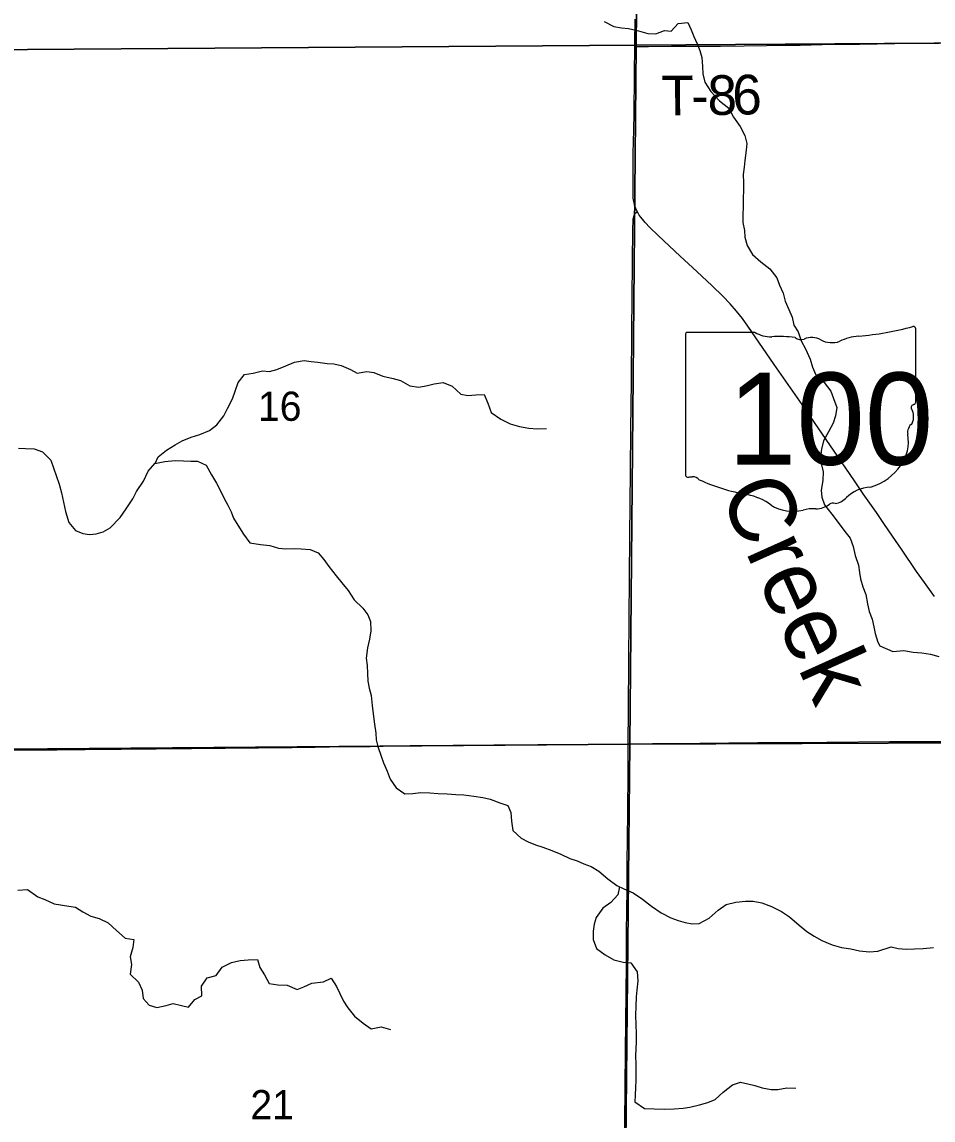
# Model space of a CAD drawing. Extents: x 0 to 34, y 0 to 22.
# Drawn here: x 6.531 to 7.184, y 15.634 to 16.419 of the extents above; entities that cross this region are included whole.
import ezdxf

# ---------------------------------------------------------------- set-up
doc = ezdxf.new("R2010")
doc.units = 0
for name, color, linetype in [('Default', 7, 'Continuous'), ('GM_X_Minor_River', 7, 'Continuous'), ('GM_X_Minor_River_Text', 7, 'Continuous'), ('GM_X_Section', 7, 'Continuous'), ('GM_X_Section_Text', 7, 'Continuous'), ('GM_X_State_Location', 7, 'Continuous'), ('GM_X_State_Route', 7, 'Continuous'), ('GM_X_State_Shield', 7, 'Continuous'), ('GM_X_Township_Road', 7, 'Continuous'), ('GM_X_Township_Road_Text', 7, 'Continuous')]:
    doc.layers.add(name, color=color, linetype=linetype)

msp = doc.modelspace()

# ---------------------------------------------------------------- linework, layer by layer
at = {"layer": 'Default'}
for points in [[(7.05393, 16.19745), (7.05087, 16.20187), (7.04703, 16.20714), (7.04281, 16.21249), (7.03835, 16.21763), (7.03298, 16.22322), (7.02539, 16.23055), (7.01431, 16.24098), (7.00244, 16.25196), (6.98672, 16.26655), (6.98069, 16.27241), (6.9775, 16.27584), (6.97548, 16.27824), (6.97424, 16.27982), (6.97325, 16.28128), (6.97244, 16.28265), (6.97196, 16.28354), (6.97128, 16.28488), (6.97034, 16.28719), (6.96992, 16.28841), (6.96948, 16.29015), (6.96918, 16.29181), (6.96893, 16.2935), (6.96879, 16.29537), (6.96877, 16.29899), (6.96877, 16.30646), (6.96881, 16.31018), (6.96885, 16.31608), (6.96888, 16.32106), (6.9689, 16.32696), (6.96901, 16.33225), (6.96926, 16.34361), (6.96946, 16.35274), (6.96992, 16.38226), (6.97007, 16.40192), (6.97021, 16.4214)], [(7.18462, 16.00827), (7.17729, 16.01838), (7.17174, 16.02627), (7.16086, 16.04217), (7.15456, 16.05142), (7.14825, 16.06063), (7.14298, 16.06834), (7.13359, 16.08187), (7.13133, 16.08514)]]:
    msp.add_lwpolyline(points, dxfattribs=at)
at = {"layer": 'GM_X_Minor_River'}
for points in [[(6.94812, 16.41967), (6.95511, 16.4162), (6.96061, 16.41521), (6.96554, 16.41479), (6.97273, 16.41303), (6.97936, 16.41128), (6.98505, 16.41104), (6.99133, 16.41327), (6.99607, 16.41286), (7.00104, 16.41832), (7.00788, 16.41903), (7.01031, 16.41389), (7.01236, 16.40913), (7.0146, 16.4038), (7.01646, 16.39905), (7.01794, 16.3941), (7.01846, 16.38765), (7.0188, 16.38233), (7.02009, 16.37644), (7.0244, 16.36977), (7.03061, 16.3629), (7.03721, 16.35773), (7.04077, 16.35125), (7.04546, 16.34476), (7.04883, 16.3381), (7.05012, 16.33259), (7.0497, 16.32766), (7.04889, 16.32027), (7.04828, 16.31553), (7.04768, 16.31041), (7.04782, 16.30453), (7.0477, 16.28784), (7.04727, 16.28082), (7.04742, 16.27589), (7.04852, 16.27019), (7.04886, 16.26544), (7.05034, 16.25955), (7.05427, 16.25307)], [(7.05427, 16.25307), (7.06031, 16.2479), (7.06672, 16.24273), (7.0718, 16.23624), (7.07366, 16.23111), (7.07627, 16.2254), (7.07775, 16.21969), (7.08036, 16.21379), (7.08259, 16.20827), (7.08388, 16.20257), (7.08688, 16.19762), (7.08911, 16.19134), (7.0921, 16.18544), (7.09546, 16.1782), (7.09713, 16.1725), (7.09937, 16.16736), (7.10559, 16.16143), (7.11028, 16.15513), (7.11233, 16.15), (7.11456, 16.14353), (7.11357, 16.13747), (7.11201, 16.13235), (7.10874, 16.12612), (7.10509, 16.11969), (7.10372, 16.11382), (7.10272, 16.10624), (7.10474, 16.0975), (7.10469, 16.09124), (7.10331, 16.08442), (7.10385, 16.07948), (7.10589, 16.07397), (7.11097, 16.06729), (7.11567, 16.06137), (7.12036, 16.05488), (7.12412, 16.05011), (7.12636, 16.04402), (7.12783, 16.03775), (7.13024, 16.03071), (7.13077, 16.02559), (7.13169, 16.02084), (7.13336, 16.01532), (7.1354, 16.00981), (7.13668, 16.00316), (7.13778, 15.99746), (7.14002, 15.99213), (7.14111, 15.98662), (7.14203, 15.98187), (7.14407, 15.97559), (7.14552, 15.973)], [(6.62676, 16.10343), (6.62879, 16.10829), (6.6349, 16.11298), (6.641, 16.11673), (6.64595, 16.11973), (6.65242, 16.12234), (6.6587, 16.12419), (6.66555, 16.12698), (6.67089, 16.13112), (6.67587, 16.13753), (6.67837, 16.14282), (6.68203, 16.14982), (6.68397, 16.1553), (6.6861, 16.16155), (6.6907, 16.1672), (6.69677, 16.16811), (6.70362, 16.16976), (6.70855, 16.16935), (6.71368, 16.17064), (6.72015, 16.17343), (6.72643, 16.17604), (6.73346, 16.17713), (6.73839, 16.17652), (6.74312, 16.17592), (6.74976, 16.17511), (6.75469, 16.17469), (6.7598, 16.17371), (6.76642, 16.17081), (6.77134, 16.16812), (6.77818, 16.16939), (6.78329, 16.1686), (6.78972, 16.16608), (6.79711, 16.16432), (6.80241, 16.16295), (6.80903, 16.15911), (6.81547, 16.15811), (6.82155, 16.15939), (6.82649, 16.16049), (6.83276, 16.1614), (6.83919, 16.15888), (6.8456, 16.15314), (6.85053, 16.15215), (6.85622, 16.15268), (6.86229, 16.15282), (6.8649, 16.14654), (6.86713, 16.14008), (6.87412, 16.13509), (6.88092, 16.13182), (6.88755, 16.13006), (6.89418, 16.12887), (6.90025, 16.12826), (6.9067, 16.12859)], [(6.52885, 16.11435), (6.53378, 16.11412), (6.54004, 16.11408), (6.5461, 16.11194), (6.55194, 16.10583), (6.55417, 16.09974), (6.55584, 16.0948), (6.55807, 16.08871), (6.55954, 16.08244), (6.56248, 16.06913), (6.56489, 16.06115), (6.56978, 16.05561), (6.57489, 16.05329), (6.57963, 16.05269), (6.58456, 16.05303), (6.58951, 16.05451), (6.59446, 16.05732), (6.60172, 16.06485), (6.60594, 16.07108), (6.61074, 16.07826), (6.61343, 16.08355), (6.61823, 16.09072), (6.6217, 16.0981), (6.62648, 16.10337), (6.6337, 16.10484), (6.64111, 16.10554), (6.64698, 16.1053), (6.65229, 16.10508), (6.65704, 16.10523), (6.66328, 16.10234), (6.66702, 16.09548), (6.67058, 16.08938)], [(6.67058, 16.08938), (6.67358, 16.08386), (6.67582, 16.07891), (6.67882, 16.07376), (6.68106, 16.069), (6.68273, 16.06425), (6.68592, 16.05929), (6.68986, 16.05281), (6.69437, 16.0467), (6.70214, 16.04551), (6.70877, 16.04489), (6.71502, 16.04294), (6.72014, 16.04234), (6.7264, 16.04267), (6.73114, 16.04244), (6.73759, 16.04183), (6.74345, 16.03951), (6.7474, 16.03473), (6.75097, 16.02977), (6.75623, 16.02309), (6.76037, 16.01813), (6.76489, 16.01259), (6.7692, 16.00592), (6.77523, 15.99999), (6.77899, 15.99522), (6.78085, 15.99046), (6.78118, 15.98363), (6.78, 15.97776), (6.77863, 15.97151), (6.77781, 15.96412), (6.77834, 15.95899), (6.77868, 15.9531), (6.77902, 15.94779), (6.77993, 15.94266), (6.78122, 15.93753), (6.78212, 15.93031), (6.78283, 15.92423), (6.78373, 15.91683), (6.78463, 15.91056), (6.78498, 15.90562), (6.78608, 15.90087), (6.78849, 15.89402), (6.79017, 15.88927), (6.79278, 15.88318), (6.79502, 15.87747), (6.79914, 15.87137), (6.80537, 15.86696), (6.81107, 15.86729), (6.81695, 15.86801), (6.8234, 15.86777), (6.82928, 15.86735), (6.83573, 15.86711), (6.8418, 15.86668), (6.84768, 15.86626), (6.85469, 15.86545), (6.86113, 15.86445), (6.86644, 15.86327), (6.87344, 15.86075), (6.87912, 15.85881), (6.88136, 15.85367), (6.88169, 15.8476), (6.88278, 15.84095), (6.88862, 15.8354), (6.89373, 15.83271), (6.89883, 15.83058), (6.90413, 15.82884), (6.91057, 15.82651), (6.91719, 15.8238), (6.92343, 15.82091), (6.92873, 15.81916), (6.93364, 15.81704), (6.93875, 15.8151), (6.94423, 15.81184), (6.95064, 15.80629), (6.95706, 15.8015), (6.96216, 15.79918), (6.96878, 15.79629), (6.97558, 15.79168), (6.98199, 15.7867), (6.98879, 15.7819), (6.99578, 15.77825), (7.00108, 15.7765), (7.006, 15.77494), (7.01112, 15.77415), (7.01605, 15.7743), (7.02329, 15.77804), (7.02959, 15.78387), (7.03531, 15.78782), (7.04235, 15.78947), (7.04918, 15.79037), (7.05468, 15.79033), (7.06094, 15.78914), (7.06794, 15.78643), (7.07512, 15.78296), (7.08079, 15.77912), (7.08757, 15.773), (7.09323, 15.7686), (7.09833, 15.76533), (7.10381, 15.76207), (7.11118, 15.75897), (7.118, 15.75722)], [(7.14552, 15.973), (7.15474, 15.96901), (7.16269, 15.96967), (7.16933, 15.9685), (7.1754, 15.96791), (7.18166, 15.96693), (7.18753, 15.96539)], [(6.52844, 15.79808), (6.53527, 15.7986), (6.54282, 15.79342), (6.54774, 15.79148), (6.55436, 15.7884), (6.56497, 15.7868), (6.56971, 15.786), (6.575, 15.78255), (6.58067, 15.77947), (6.58654, 15.77791), (6.59316, 15.77482), (6.599, 15.76928), (6.60522, 15.76373), (6.61147, 15.76273), (6.61067, 15.75705), (6.60892, 15.75042), (6.60982, 15.74491), (6.60883, 15.73809), (6.61467, 15.73235), (6.61747, 15.72664), (6.61819, 15.72056), (6.62232, 15.71579), (6.62782, 15.71423), (6.63447, 15.7157), (6.6396, 15.71699), (6.64566, 15.71561), (6.65058, 15.71444), (6.65499, 15.71991), (6.66013, 15.72252), (6.6598, 15.72936), (6.66383, 15.7354), (6.67048, 15.73705), (6.6747, 15.74309), (6.68136, 15.74627), (6.68744, 15.74774), (6.69333, 15.74827), (6.69997, 15.74841), (6.70164, 15.74289), (6.70501, 15.73755), (6.70838, 15.73146), (6.71445, 15.73046), (6.72109, 15.73022), (6.72827, 15.72713), (6.73322, 15.72899), (6.73893, 15.73161), (6.7471, 15.73249), (6.75262, 15.73511), (6.75656, 15.7292), (6.7588, 15.72425), (6.7616, 15.71872), (6.76461, 15.71396), (6.7695, 15.70804), (6.77553, 15.70287), (6.78138, 15.69884), (6.78841, 15.70031), (6.79504, 15.69836)], [(6.959, 15.80061), (6.95796, 15.79485), (6.95279, 15.78938), (6.94707, 15.78525), (6.94247, 15.77865), (6.94092, 15.77373), (6.94012, 15.7688), (6.94027, 15.76273), (6.9425, 15.75645), (6.94892, 15.75185), (6.95496, 15.74839), (6.96159, 15.74663), (6.96728, 15.74621), (6.97179, 15.73972), (6.97212, 15.73327), (6.9715, 15.72663), (6.97109, 15.72189), (6.97066, 15.71488), (6.97042, 15.70862), (6.97075, 15.70159), (6.9709, 15.6959), (6.97104, 15.68964), (6.97081, 15.68452), (6.97059, 15.67959), (6.97073, 15.67332), (6.97087, 15.66687), (6.97065, 15.66213), (6.97061, 15.65701), (6.97038, 15.65132), (6.96997, 15.64658), (6.97695, 15.64178), (6.98397, 15.64173), (6.99099, 15.6413), (6.9982, 15.64162), (7.00466, 15.64214), (7.0094, 15.64286), (7.01625, 15.64452), (7.02233, 15.64618), (7.02747, 15.64842), (7.03339, 15.65369), (7.03988, 15.65876), (7.04558, 15.66081), (7.05089, 15.65963), (7.056, 15.65826), (7.0613, 15.6567), (7.06755, 15.65552), (7.07248, 15.65548), (7.07895, 15.65676), (7.0852, 15.65652)], [(7.118, 15.75722), (7.12463, 15.75622), (7.13089, 15.75484), (7.13809, 15.75403), (7.14401, 15.75448)], [(7.14401, 15.75448), (7.15364, 15.75754), (7.15857, 15.75638), (7.16426, 15.75598), (7.17014, 15.75615), (7.17641, 15.7565), (7.18381, 15.75704)]]:
    msp.add_lwpolyline(points, dxfattribs=at)
at = {"layer": 'GM_X_Section'}
for points in [[(6.97584, 16.9012), (7.47479, 16.90534), (7.46886, 16.40612), (6.9711, 16.40274)], [(6.97584, 16.9012), (6.9711, 16.40274), (6.46804, 16.39936), (6.47069, 16.89897)], [(6.9711, 16.40274), (6.96635, 15.90257), (6.46006, 15.89847), (6.46804, 16.39936)], [(7.46886, 16.40612), (7.45989, 15.90447), (6.96635, 15.90257), (6.9711, 16.40274)], [(6.46006, 15.89847), (6.96635, 15.90257), (6.9614, 15.40185), (6.45513, 15.40021)], [(6.96635, 15.90257), (7.45989, 15.90447), (7.46474, 15.40235), (6.9614, 15.40185)]]:
    msp.add_lwpolyline(points, close=True, dxfattribs=at)
at = {"layer": 'GM_X_State_Route'}
for points in [[(6.97525, 16.27853), (6.97424, 16.27982), (6.97325, 16.28128), (6.97244, 16.28265), (6.97196, 16.28354), (6.97128, 16.28488), (6.97077, 16.28603), (6.97034, 16.28719), (6.96992, 16.28841), (6.96948, 16.29015), (6.96918, 16.29181), (6.96893, 16.2935), (6.96879, 16.29537), (6.96877, 16.29899), (6.96877, 16.30646), (6.96881, 16.31018), (6.96885, 16.31608), (6.96888, 16.32106), (6.9689, 16.32696), (6.96901, 16.33225), (6.96926, 16.34361), (6.96946, 16.35274), (6.96992, 16.38226), (6.97007, 16.40192), (6.97008, 16.40384), (6.97021, 16.4214)], [(7.18462, 16.00827), (7.17729, 16.01838), (7.17174, 16.02627), (7.16086, 16.04217), (7.15456, 16.05142), (7.14825, 16.06063), (7.14298, 16.06834), (7.13359, 16.08187), (7.12725, 16.09109), (7.11535, 16.10855), (7.09864, 16.13289), (7.08976, 16.14564), (7.06986, 16.17441), (7.05087, 16.20187), (7.04703, 16.20714), (7.04281, 16.21249), (7.03835, 16.21763), (7.03298, 16.22322), (7.02539, 16.23055), (7.01431, 16.24098), (7.00244, 16.25196), (6.98672, 16.26655), (6.98069, 16.27241), (6.9775, 16.27584), (6.97548, 16.27824), (6.97525, 16.27853)]]:
    msp.add_lwpolyline(points, dxfattribs=at)
at = {"layer": 'GM_X_State_Shield'}
for p, q in [((7.05617, 16.19732), (7.00791, 16.19732)), ((7.17108, 16.14746), (7.17108, 16.1998)), ((7.00629, 16.1956), (7.00629, 16.09554)), ((7.17107, 16.14747), (7.17108, 16.14746))]:
    msp.add_line(p, q, dxfattribs=at)
for centre, major_axis, start_param, end_param in [((7.00818, 16.19581), (0.00191, 0), 1.712693, 3.28349), ((7.06767, 16.20894), (0.01852, 0), 4.042523, 4.731795), ((7.11238, 16.33374), (0.17476, 0), 4.814394, 5.042369), ((7.16926, 16.20002), (0.00183, 0), 6.141152, 7.989035), ((7.07381, 16.14114), (0.06648, 0), 1.404758, 1.657858), ((7.0889, 16.19633), (0.00534, 0), 3.836095, 5.185415), ((7.09674, 16.18476), (0.01111, 0), 0.950623, 2.079405), ((7.11108, 16.20063), (0.01336, 0), 4.081561, 5.145723), ((7.13467, 16.16676), (0.03516, 0), 1.699011, 2.107814), ((7.17066, 16.14361), (0.00284, 0), 1.883978, 3.671073), ((7.1526, 16.137), (0.01704, 0), 5.934695, 6.695948), ((7.16913, 16.14725), (0.00196, 0), 5.05454, 6.418171), ((7.17766, 16.12555), (0.0124, 0), 2.387724, 3.262537), ((7.12217, 16.11889), (0.04371, 0), 5.101752, 6.440018), ((7.0082, 16.09532), (0.00193, 0), 3.00124, 4.508301), ((7.00849, 16.10556), (0.0147, 0), 4.665946, 4.897461), ((7.0115, 16.08977), (0.0053, 0), 0.519207, 1.627899), ((7.07841, 16.17967), (0.1262, 0), 4.195997, 4.488961), ((7.1406, 16.06745), (0.02394, 0), 1.647645, 2.488434), ((7.04078, 16.05059), (0.03949, 0), 0.823519, 1.323587), ((7.11027, 16.08584), (0.01412, 0), 4.937069, 5.64225), ((7.08349, 16.08927), (0.02506, 0), 4.026481, 4.996735), ((7.09797, 16.05467), (0.02059, 0), 1.495662, 1.94098), ((7.0998, 16.08178), (0.01335, 0), 4.691044, 5.507374), ((7.11187, 16.07208), (0.00376, 0), 1.147584, 2.315152)]:
    msp.add_ellipse(centre, major_axis=major_axis, ratio=0.8, start_param=start_param, end_param=end_param, dxfattribs=at)
at = {"layer": 'GM_X_Township_Road'}
for points in [[(6.97007, 16.40192), (6.97985, 16.40192), (6.99633, 16.40207), (7.03146, 16.40222), (7.04824, 16.40247), (7.06439, 16.40265), (7.07496, 16.40273), (7.08832, 16.40291), (7.10417, 16.40324), (7.1309, 16.40364), (7.15608, 16.40393), (7.18779, 16.40432)], [(6.96537, 15.90286), (6.96548, 15.92692), (6.96581, 15.96266), (6.96653, 16.05156), (6.96691, 16.09787), (6.96717, 16.12802), (6.96755, 16.1619), (6.96789, 16.1992), (6.96815, 16.22127), (6.9684, 16.24799), (6.96856, 16.27069), (6.96879, 16.27783), (6.96887, 16.27858), (6.969, 16.27936), (6.96921, 16.28027), (6.96946, 16.28104), (6.9697, 16.28156), (6.96993, 16.28192), (6.97016, 16.28227), (6.97042, 16.28255), (6.97081, 16.28289), (6.97115, 16.28312), (6.97196, 16.28354)], [(6.49852, 15.89819), (6.51406, 15.89833), (6.53549, 15.89845), (6.55631, 15.89857), (6.57651, 15.89873), (6.6023, 15.89893), (6.65264, 15.89947), (6.72474, 15.9003), (6.7412, 15.90053), (6.76202, 15.90087), (6.78067, 15.90106), (6.78999, 15.90119), (6.79806, 15.90146), (6.80923, 15.90175), (6.82042, 15.90177), (6.84, 15.90186), (6.86921, 15.90212), (6.90059, 15.90232), (6.94503, 15.90272), (6.96537, 15.90286)], [(6.96144, 15.40256), (6.96169, 15.40762), (6.96189, 15.42256), (6.96182, 15.44081), (6.96158, 15.45884), (6.96185, 15.48744), (6.96194, 15.53126), (6.96211, 15.55706), (6.96231, 15.57446), (6.96257, 15.60461), (6.9629, 15.63103), (6.9632, 15.65775), (6.9634, 15.68293), (6.96398, 15.74509), (6.96419, 15.76841), (6.9644, 15.78301), (6.96456, 15.79917), (6.96465, 15.81751), (6.9648, 15.83554), (6.96504, 15.85294), (6.9652, 15.8834), (6.96537, 15.90286)], [(6.96537, 15.90286), (6.96796, 15.9029), (6.98279, 15.90312), (7.01659, 15.90341), (7.05804, 15.90371), (7.08601, 15.9039), (7.10745, 15.90413), (7.1525, 15.90446), (7.17456, 15.90452), (7.20649, 15.90461), (7.23671, 15.90469), (7.24882, 15.90476), (7.25379, 15.90473), (7.25668, 15.90464)]]:
    msp.add_lwpolyline(points, dxfattribs=at)

# ---------------------------------------------------------------- texts
at = {"layer": 'GM_X_Minor_River_Text'}
msp.add_text('Creek', height=0.047369, rotation=294.22284, dxfattribs=at).set_placement((7.03017, 16.08248))
at = {"layer": 'GM_X_Section_Text'}
for s, p in [('16', (6.70028, 16.134)), ('21', (6.69487, 15.63415))]:
    msp.add_text(s, height=0.020928, rotation=0.00001, dxfattribs=at).set_placement(p)
at = {"layer": 'GM_X_State_Location'}
for s in ['s', 'r']:
    msp.add_text(s, height=0.0000947, dxfattribs=at).set_placement((7.08683, 16.13892))
msp.add_text('100', height=0.0000947, rotation=0.00001, dxfattribs=at).set_placement((7.05341, 16.13203))
at = {"layer": 'GM_X_State_Shield'}
msp.add_text('100', height=0.065918, dxfattribs=at).set_placement((7.03665, 16.10259))
at = {"layer": 'GM_X_Township_Road_Text'}
for s, rotation, p in [('T', 0.40285, (6.98917, 16.35258)), ('8', 0.56445, (7.02217, 16.35282)), ('6', 1.31525, (7.04008, 16.35299)), ('-', 0.43913, (7.01044, 16.35273))]:
    msp.add_text(s, height=0.02841, rotation=rotation, dxfattribs=at).set_placement(p)

doc.saveas('drawing.dxf')
